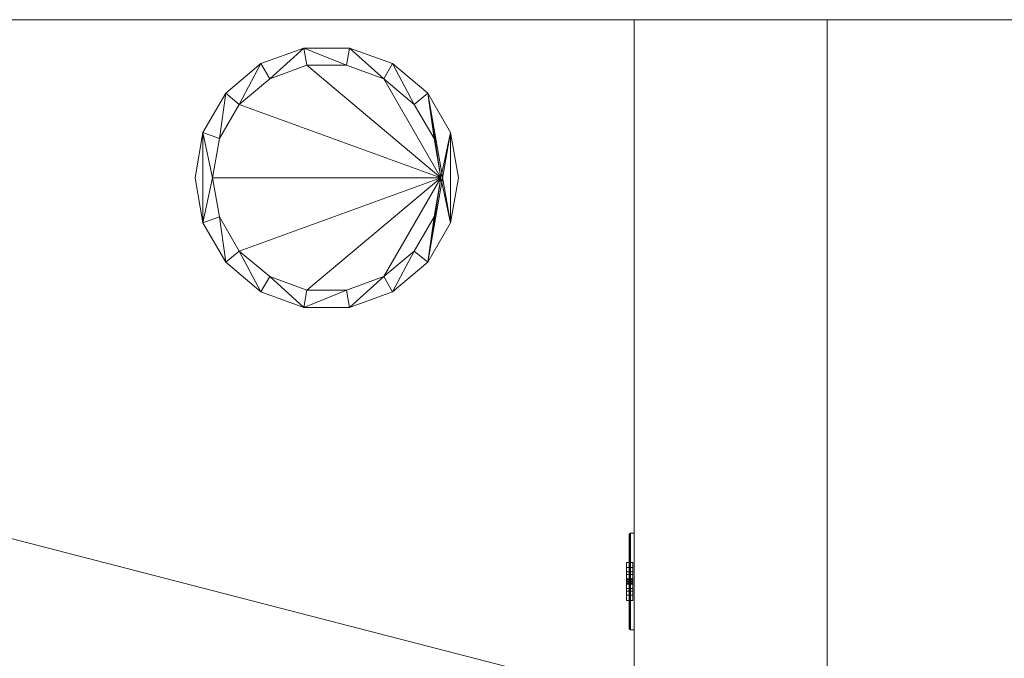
# Model space of a CAD drawing. Header units: inches. Extents: x -263 to 528, y -1 to 602.
# Tile 325 of 656: x -138 to -110, y 561 to 580. Entities that reach past the tile are written whole.
import ezdxf

# ---------------------------------------------------------------- set-up
doc = ezdxf.new("R2010")
doc.units = ezdxf.units.IN
doc.header["$MEASUREMENT"] = 0
for name, color, linetype in [('Twindo - Electrical', 7, 'Continuous'), ('Twindo - Fixtures', 7, 'Continuous'), ('Twindo - Lighting', 7, 'Continuous'), ('Twindo - Slabs', 7, 'Continuous'), ('Twindo - Walls', 7, 'Continuous')]:
    doc.layers.add(name, color=color, linetype=linetype)
doc.layers.add('Twindo - Lighting_Pen_No__10', color=1, linetype='Continuous', lineweight=18)

# ---------------------------------------------------------------- blocks, each defined once
blk = doc.blocks.new('Wall_45F7898D-35E1-4852-95CF-10BC35ABCB8A', base_point=(-121, 387))
at = {"layer": 'Twindo - Walls', "lineweight": 0}
mesh = blk.add_polyface(dxfattribs=at)
corners = [(-115.5, 390), (-115.5, 390, 98), (-115.5, 420, 98), (-115.5, 420), (-115.5, 579.5), (-115.5, 579.5, 101), (-115.5, 387, 101), (-115.5, 387, 95), (-115.5, 382.5, 95), (-115.5, 382.5), (-121, 390), (-121, 390, 98), (-121, 420, 98), (-121, 420), (-121, 579.5), (-121, 579.5, 101), (-121, 387, 101), (-121, 387, 95), (-121, 382.5, 95), (-121, 382.5)]
mesh.append_faces([[corners[k] for k in face] for face in [(1, 0, 10, 11), (2, 1, 11, 12), (3, 2, 12, 13), (3, 13, 14, 4), (14, 15, 5, 4), (16, 6, 5, 15), (7, 6, 16, 17), (8, 7, 17, 18), (8, 18, 19, 9), (10, 0, 9, 19)]], dxfattribs={"color": 254})
mesh.append_faces([[corners[k] for k in face] for face in [(4, 2, 3), (9, 7, 8)]], dxfattribs={"vtx0": -1, "color": 254})
mesh.append_faces([[corners[k] for k in face] for face in [(0, 7, 9), (19, 17, 10), (10, 17, 11), (14, 12, 15)]], dxfattribs={"vtx0": -1, "vtx1": -1, "color": 254})
mesh.append_faces([[corners[k] for k in face] for face in [(1, 5, 6), (1, 6, 7), (12, 16, 15)]], dxfattribs={"vtx0": -1, "vtx2": -1, "color": 254})
mesh.append_faces([[corners[k] for k in face] for face in [(13, 12, 14)]], dxfattribs={"vtx1": -1, "color": 254})
mesh.append_faces([[corners[k] for k in face] for face in [(1, 2, 5), (4, 5, 2), (0, 1, 7), (12, 11, 16), (17, 16, 11)]], dxfattribs={"vtx1": -1, "vtx2": -1, "color": 254})
mesh.append_faces([[corners[k] for k in face] for face in [(19, 18, 17)]], dxfattribs={"vtx2": -1, "color": 254})
blk = doc.blocks.new('Slab_D0BD3B49-249D-4DA8-80D4-D821BCE50D6B', base_point=(-249.5, 387))
at = {"layer": 'Twindo - Slabs', "lineweight": 0}
mesh = blk.add_polyface(dxfattribs=at)
corners = [(-192, 387), (-249.5, 387), (-249.5, 387, -6), (-192, 387, -6), (-89.75, 579.5), (-249.5, 579.5), (-192, 134.5), (-132, 134.5), (-132, 124.5), (10, 124.5), (10, 13.75), (161.5, 13.75), (161.5, 6.5), (252, 6.5), (252, 14), (415.5, 14), (415.5, 322.5), (222.5, 322.5), (222.5, 357.5), (-4, 357.5), (-4, 413), (101.5, 413), (101.5, 553.5), (-89.75, 553.5), (-249.5, 579.5, -6), (-192, 134.5, -6), (-89.75, 579.5, -6), (-89.75, 553.5, -6), (101.5, 553.5, -6), (101.5, 413, -6), (-4, 413, -6), (-4, 357.5, -6), (222.5, 357.5, -6), (222.5, 322.5, -6), (415.5, 322.5, -6), (415.5, 14, -6), (252, 14, -6), (252, 6.5, -6), (161.5, 6.5, -6), (161.5, 13.75, -6), (10, 13.75, -6), (10, 124.5, -6), (-132, 124.5, -6), (-132, 134.5, -6)]
mesh.append_faces([[corners[k] for k in face] for face in [(0, 1, 2, 3), (1, 5, 24, 2), (6, 0, 3, 25), (5, 4, 26, 24), (7, 6, 25, 43), (8, 7, 43, 42), (9, 8, 42, 41), (10, 9, 41, 40), (11, 10, 40, 39), (12, 11, 39, 38), (13, 12, 38, 37), (14, 13, 37, 36), (15, 14, 36, 35), (16, 15, 35, 34), (17, 16, 34, 33), (18, 17, 33, 32), (19, 18, 32, 31), (20, 19, 31, 30), (21, 20, 30, 29), (22, 21, 29, 28), (23, 22, 28, 27), (4, 23, 27, 26)]], dxfattribs={"color": 254})
mesh.append_faces([[corners[k] for k in face] for face in [(22, 20, 21), (16, 14, 15)]], dxfattribs={"vtx0": -1, "color": 254})
mesh.append_faces([[corners[k] for k in face] for face in [(28, 30, 27), (34, 36, 33)]], dxfattribs={"vtx0": -1, "vtx1": -1, "color": 254})
mesh.append_faces([[corners[k] for k in face] for face in [(4, 0, 7), (19, 23, 8), (19, 9, 11), (43, 3, 26), (42, 27, 31), (39, 41, 31)]], dxfattribs={"vtx0": -1, "vtx1": -1, "vtx2": -1, "color": 254})
mesh.append_faces([[corners[k] for k in face] for face in [(23, 7, 8), (19, 8, 9), (17, 11, 12), (17, 12, 13), (17, 13, 14), (3, 24, 26), (43, 26, 27), (39, 31, 32), (39, 32, 33)]], dxfattribs={"vtx0": -1, "vtx2": -1, "color": 254})
mesh.append_faces([[corners[k] for k in face] for face in [(29, 30, 28), (35, 36, 34)]], dxfattribs={"vtx1": -1, "color": 254})
mesh.append_faces([[corners[k] for k in face] for face in [(4, 5, 0), (23, 4, 7), (19, 20, 23), (22, 23, 20), (18, 19, 11), (17, 18, 11), (16, 17, 14), (42, 43, 27), (30, 31, 27), (41, 42, 31), (38, 39, 33), (37, 38, 33), (36, 37, 33)]], dxfattribs={"vtx1": -1, "vtx2": -1, "color": 254})
mesh.append_faces([[corners[k] for k in face] for face in [(5, 1, 0), (0, 6, 7), (9, 10, 11), (3, 2, 24), (43, 25, 3), (39, 40, 41)]], dxfattribs={"vtx2": -1, "color": 254})
blk = doc.blocks.new('Wall_7A7DBA7E-DB18-4CDF-BC1A-17ED82740050', base_point=(-89.75, 579.5))
at = {"layer": 'Twindo - Walls', "lineweight": 0}
mesh = blk.add_polyface(dxfattribs=at)
corners = [(-262.25, 579.5, -6), (-262.25, 601.5, -6), (-69.25, 601.5, -6), (-69.25, 579.5, -6), (-262.25, 579.5, 101), (-262.25, 601.5, 101), (-69.25, 601.5, 101), (-69.25, 579.5, 101)]
mesh.append_faces([[corners[k] for k in face] for face in [(0, 1, 2, 3), (1, 0, 4, 5), (1, 5, 6, 2), (7, 3, 2, 6), (4, 0, 3, 7), (5, 4, 7, 6)]], dxfattribs={"color": 254})
blk = doc.blocks.new('Slab_C16FED3F-F51D-4887-95C2-45D370958F54', base_point=(-255.75, 595))
at = {"layer": 'Twindo - Slabs', "lineweight": 0}
mesh = blk.add_polyface(dxfattribs=at)
corners = [(95.5, 568, 128), (95.5, 570, 128), (-75.75, 570, 128), (-75.75, 595, 128), (-255.75, 595, 128), (-255.75, 379, 128), (-198, 379, 128), (-198, 134.5, 128), (-136, 134.5, 128), (-136, 110.5, 128), (6.5, 110.5, 128), (6.5, 6.5, 128), (315.5, 6.5, 128), (315.5, 8, 128), (378.5, 8, 128), (378.5, 6.5, 128), (523, 6.5, 128), (523, 132.25, 128), (421.5, 132.25, 128), (421.5, 333, 128), (239, 333, 128), (239, 391.501, 128), (240, 391.501, 128), (240, 457, 128), (237, 457, 128), (237, 568, 128), (201, 127.5, 128), (201, 128.125, 128), (244.5, 128.125, 128), (244.5, 127.5, 128), (244.5, 15, 128), (161.5, 15, 128), (161.5, 146.5, 128), (200.935, 146.5, 128), (200.997, 146.5, 128), (200.997, 128.5, 128), (95.5, 568, 101), (95.5, 570, 101), (-75.75, 570, 101), (-75.75, 595, 101), (-255.75, 595, 101), (-255.75, 379, 101), (-198, 379, 101), (-198, 134.5, 101), (-136, 134.5, 101), (-136, 110.5, 101), (6.5, 110.5, 101), (6.5, 6.5, 101), (315.5, 6.5, 101), (315.5, 8, 101), (378.5, 8, 101), (378.5, 6.5, 101), (523, 6.5, 101), (523, 132.25, 101), (421.5, 132.25, 101), (421.5, 333, 101), (239, 333, 101), (239, 391.501, 101), (240, 391.501, 101), (240, 457, 101), (237, 457, 101), (237, 568, 101), (201, 127.5, 120), (201, 128, 120), (201, 128.125, 120), (244.5, 128.125, 120), (244.5, 128, 120), (244.5, 127.5, 120), (244.5, 127.5, 101), (244.5, 15, 101), (161.5, 15, 101), (161.5, 146.5, 101), (200.935, 146.5, 101), (200.997, 146.5, 101), (200.997, 128.5, 114.5), (201, 127.5, 101)]
mesh.append_faces([[corners[k] for k in face] for face in [(36, 37, 1, 0), (37, 38, 2, 1), (38, 39, 3, 2), (39, 40, 4, 3), (40, 41, 5, 4), (41, 42, 6, 5), (42, 43, 7, 6), (43, 44, 8, 7), (44, 45, 9, 8), (45, 46, 10, 9), (46, 47, 11, 10), (47, 48, 12, 11), (48, 49, 13, 12), (49, 50, 14, 13), (50, 51, 15, 14), (51, 52, 16, 15), (52, 53, 17, 16), (53, 54, 18, 17), (54, 55, 19, 18), (55, 56, 20, 19), (56, 57, 21, 20), (57, 58, 22, 21), (58, 59, 23, 22), (59, 60, 24, 23), (60, 61, 25, 24), (61, 36, 0, 25), (28, 27, 64, 65), (69, 70, 31, 30), (70, 71, 32, 31), (33, 32, 71, 72), (33, 72, 73, 34), (34, 73, 74, 35), (62, 67, 66, 63), (65, 64, 63, 66), (67, 62, 75, 68), (72, 74, 73)]], dxfattribs={"color": 254})
mesh.append_faces([[corners[k] for k in face] for face in [(23, 21, 22), (27, 63, 64), (29, 66, 67), (29, 69, 30), (75, 74, 72), (52, 54, 53)]], dxfattribs={"vtx0": -1, "color": 254})
mesh.append_faces([[corners[k] for k in face] for face in [(16, 18, 15), (59, 57, 60)]], dxfattribs={"vtx0": -1, "vtx1": -1, "color": 254})
mesh.append_faces([[corners[k] for k in face] for face in [(3, 6, 8), (31, 0, 11), (0, 32, 34), (24, 34, 27), (20, 24, 27), (28, 30, 12), (20, 28, 13), (75, 26, 74), (44, 42, 39), (47, 36, 70), (75, 60, 56), (49, 68, 56)]], dxfattribs={"vtx0": -1, "vtx1": -1, "vtx2": -1, "color": 254})
mesh.append_faces([[corners[k] for k in face] for face in [(2, 8, 9), (2, 9, 10), (0, 10, 11), (20, 27, 28), (30, 11, 12), (28, 12, 13), (20, 13, 14), (18, 14, 15), (42, 40, 39), (44, 39, 38), (46, 38, 37), (46, 37, 36), (72, 36, 61), (75, 61, 60), (47, 70, 69), (49, 69, 68), (50, 56, 55), (50, 55, 54)]], dxfattribs={"vtx0": -1, "vtx2": -1, "color": 254})
mesh.append_faces([[corners[k] for k in face] for face in [(17, 18, 16), (58, 57, 59)]], dxfattribs={"vtx1": -1, "color": 254})
mesh.append_faces([[corners[k] for k in face] for face in [(3, 4, 6), (2, 3, 8), (1, 2, 10), (0, 1, 10), (31, 32, 0), (25, 0, 34), (24, 25, 34), (20, 21, 24), (23, 24, 21), (30, 31, 11), (19, 20, 14), (18, 19, 14), (45, 44, 38), (46, 45, 38), (47, 46, 36), (71, 70, 36), (72, 71, 36), (75, 72, 61), (57, 56, 60), (68, 75, 56), (48, 47, 69), (49, 48, 69), (50, 49, 56), (51, 50, 54), (52, 51, 54)]], dxfattribs={"vtx1": -1, "vtx2": -1, "color": 254})
mesh.append_faces([[corners[k] for k in face] for face in [(4, 5, 6), (6, 7, 8), (26, 35, 74), (42, 41, 40), (44, 43, 42)]], dxfattribs={"vtx2": -1, "color": 254})
mesh.append_faces([[corners[k] for k in face] for face in [(27, 26, 62, 63), (29, 28, 65, 66), (29, 67, 68, 69)]], dxfattribs={"vtx3": -1, "color": 254})
blk = doc.blocks.new('Object_A8543E90-E163-47F3-B5C1-C2E6EA529628')
at = {"layer": 'Twindo - Electrical', "lineweight": 0}
mesh = blk.add_polyface(dxfattribs=at)
corners = [(-121.138, 564.844, 11.67), (-121.138, 562.156, 11.67), (-121.138, 562.156, 16.326), (-121.138, 564.844, 16.326), (-121.138, 563.106, 12.817), (-121.138, 563.894, 12.817), (-121.138, 564.044, 13.289), (-121.138, 563.894, 13.762), (-121.138, 563.106, 13.762), (-121.138, 562.956, 13.289), (-121.138, 563.894, 15.179), (-121.138, 563.106, 15.179), (-121.138, 562.956, 14.707), (-121.138, 563.106, 14.234), (-121.138, 563.894, 14.234), (-121.138, 564.044, 14.707), (-121.137, 564.852, 11.661), (-121.137, 562.148, 11.661), (-121.137, 562.148, 16.335), (-121.137, 564.852, 16.335), (-121.034, 563.106, 12.817), (-121.034, 563.894, 12.817), (-121.034, 564.044, 13.289), (-121.034, 563.894, 13.762), (-121.034, 563.106, 13.762), (-121.034, 562.956, 13.289), (-121.034, 563.894, 15.179), (-121.034, 563.106, 15.179), (-121.034, 562.956, 14.707), (-121.034, 563.106, 14.234), (-121.034, 563.894, 14.234), (-121.034, 564.044, 14.707), (-121.128, 564.868, 11.646), (-121.128, 562.132, 11.646), (-121.128, 562.132, 16.35), (-121.128, 564.868, 16.35), (-121.112, 564.877, 11.637), (-121.112, 562.123, 11.637), (-121.112, 562.123, 16.359), (-121.112, 564.877, 16.359), (-121.103, 564.878, 11.636), (-121.103, 562.122, 11.636), (-121.103, 562.122, 16.36), (-121.103, 564.878, 16.36), (-121, 564.878, 11.636), (-121, 562.122, 11.636), (-121, 562.122, 16.36), (-121, 564.878, 16.36)]
mesh.append_faces([[corners[k] for k in face] for face in [(1, 0, 16, 17), (2, 1, 17, 18), (3, 2, 18, 19), (0, 3, 19, 16), (4, 20, 21, 5), (5, 21, 22, 6), (6, 22, 23, 7), (7, 23, 24, 8), (8, 24, 25, 9), (9, 25, 20, 4), (11, 10, 26, 27), (12, 11, 27, 28), (13, 12, 28, 29), (14, 13, 29, 30), (15, 14, 30, 31), (10, 15, 31, 26), (17, 16, 32, 33), (18, 17, 33, 34), (19, 18, 34, 35), (16, 19, 35, 32), (33, 32, 36, 37), (34, 33, 37, 38), (35, 34, 38, 39), (32, 35, 39, 36), (37, 36, 40, 41), (38, 37, 41, 42), (39, 38, 42, 43), (36, 39, 43, 40), (41, 40, 44, 45), (42, 41, 45, 46), (43, 42, 46, 47), (40, 43, 47, 44), (46, 45, 44, 47)]], dxfattribs={"color": 7})
mesh.append_faces([[corners[k] for k in face] for face in [(22, 25, 24, 23), (28, 31, 30, 29)]], dxfattribs={"vtx0": -1, "color": 7})
mesh.append_faces([[corners[k] for k in face] for face in [(1, 4, 0), (0, 6, 3)]], dxfattribs={"vtx0": -1, "vtx1": -1, "color": 7})
mesh.append_faces([[corners[k] for k in face] for face in [(2, 13, 8), (7, 14, 3)]], dxfattribs={"vtx0": -1, "vtx1": -1, "vtx2": -1, "color": 7})
mesh.append_faces([[corners[k] for k in face] for face in [(10, 2, 3), (2, 11, 12), (2, 12, 13), (7, 13, 14), (2, 8, 9), (1, 9, 4), (0, 4, 5), (0, 5, 6)]], dxfattribs={"vtx0": -1, "vtx2": -1, "color": 7})
mesh.append_faces([[corners[k] for k in face] for face in [(10, 11, 2), (15, 10, 3), (14, 15, 3), (7, 8, 13), (6, 7, 3), (1, 2, 9)]], dxfattribs={"vtx1": -1, "vtx2": -1, "color": 7})
mesh.append_faces([[corners[k] for k in face] for face in [(22, 21, 20, 25), (28, 27, 26, 31)]], dxfattribs={"vtx3": -1, "color": 7})
mesh = blk.add_polyface(dxfattribs=at)
corners = [(-121.034, 563.106, 12.817), (-121.034, 562.956, 13.289), (-121.217, 562.956, 13.289), (-121.217, 563.106, 12.817), (-121.034, 563.106, 13.762), (-121.217, 563.106, 13.762), (-121.034, 563.894, 13.762), (-121.217, 563.894, 13.762), (-121.034, 564.044, 13.289), (-121.217, 564.044, 13.289), (-121.034, 563.894, 12.817), (-121.217, 563.894, 12.817), (-121.034, 563.697, 13.289), (-121.034, 563.776, 13.289), (-121.217, 563.776, 13.289), (-121.217, 563.697, 13.289), (-121.034, 563.776, 13.526), (-121.217, 563.776, 13.526), (-121.034, 563.697, 13.526), (-121.217, 563.697, 13.526), (-121.034, 563.303, 13.289), (-121.034, 563.303, 13.526), (-121.217, 563.303, 13.526), (-121.217, 563.303, 13.289), (-121.034, 563.224, 13.526), (-121.217, 563.224, 13.526), (-121.034, 563.224, 13.289), (-121.217, 563.224, 13.289), (-121.034, 563.579, 12.896), (-121.034, 563.579, 12.974), (-121.217, 563.579, 12.974), (-121.217, 563.579, 12.896), (-121.034, 563.568, 13.014), (-121.217, 563.568, 13.014), (-121.034, 563.539, 13.043), (-121.217, 563.539, 13.043), (-121.034, 563.5, 13.053), (-121.217, 563.5, 13.053), (-121.034, 563.461, 13.043), (-121.217, 563.461, 13.043), (-121.034, 563.432, 13.014), (-121.217, 563.432, 13.014), (-121.034, 563.421, 12.974), (-121.217, 563.421, 12.974), (-121.034, 563.421, 12.896), (-121.217, 563.421, 12.896)]
mesh.append_faces([[corners[k] for k in face] for face in [(0, 1, 2, 3), (1, 4, 5, 2), (4, 6, 7, 5), (6, 8, 9, 7), (8, 10, 11, 9), (10, 0, 3, 11), (12, 13, 14, 15), (13, 16, 17, 14), (16, 18, 19, 17), (18, 12, 15, 19), (20, 21, 22, 23), (21, 24, 25, 22), (24, 26, 27, 25), (26, 20, 23, 27), (28, 29, 30, 31), (29, 32, 33, 30), (32, 34, 35, 33), (34, 36, 37, 35), (36, 38, 39, 37), (38, 40, 41, 39), (40, 42, 43, 41), (42, 44, 45, 43), (44, 28, 31, 45)]], dxfattribs={"color": 7})
mesh.append_faces([[corners[k] for k in face] for face in [(10, 28, 0), (0, 44, 1), (3, 45, 11), (11, 31, 9)]], dxfattribs={"vtx0": -1, "vtx1": -1, "color": 7})
mesh.append_faces([[corners[k] for k in face] for face in [(24, 18, 4), (8, 1, 36), (17, 22, 7), (2, 9, 37)]], dxfattribs={"vtx0": -1, "vtx1": -1, "vtx2": -1, "color": 7})
mesh.append_faces([[corners[k] for k in face] for face in [(18, 6, 4), (8, 16, 13), (12, 21, 20), (26, 4, 1), (8, 36, 34), (8, 34, 32), (8, 32, 29), (8, 29, 28), (0, 28, 44), (22, 5, 7), (2, 25, 27), (23, 19, 15), (14, 7, 9), (2, 37, 39), (2, 39, 41), (2, 41, 43), (2, 43, 45), (11, 45, 31)]], dxfattribs={"vtx0": -1, "vtx2": -1, "color": 7})
mesh.append_faces([[corners[k] for k in face] for face in [(18, 16, 6), (8, 6, 16), (12, 18, 21), (26, 24, 4), (38, 36, 1), (40, 38, 1), (42, 40, 1), (44, 42, 1), (10, 8, 28), (22, 25, 5), (2, 5, 25), (23, 22, 19), (14, 17, 7), (35, 37, 9), (33, 35, 9), (30, 33, 9), (31, 30, 9), (3, 2, 45)]], dxfattribs={"vtx1": -1, "vtx2": -1, "color": 7})
mesh = blk.add_polyface(dxfattribs=at)
corners = [(-121.034, 563.106, 14.234), (-121.034, 562.956, 14.707), (-121.217, 562.956, 14.707), (-121.217, 563.106, 14.234), (-121.034, 563.106, 15.179), (-121.217, 563.106, 15.179), (-121.034, 563.894, 15.179), (-121.217, 563.894, 15.179), (-121.034, 564.044, 14.707), (-121.217, 564.044, 14.707), (-121.034, 563.894, 14.234), (-121.217, 563.894, 14.234), (-121.034, 563.697, 14.707), (-121.034, 563.776, 14.707), (-121.217, 563.776, 14.707), (-121.217, 563.697, 14.707), (-121.034, 563.776, 14.943), (-121.217, 563.776, 14.943), (-121.034, 563.697, 14.943), (-121.217, 563.697, 14.943), (-121.034, 563.303, 14.707), (-121.034, 563.303, 14.943), (-121.217, 563.303, 14.943), (-121.217, 563.303, 14.707), (-121.034, 563.224, 14.943), (-121.217, 563.224, 14.943), (-121.034, 563.224, 14.707), (-121.217, 563.224, 14.707), (-121.034, 563.579, 14.313), (-121.034, 563.579, 14.392), (-121.217, 563.579, 14.392), (-121.217, 563.579, 14.313), (-121.034, 563.568, 14.431), (-121.217, 563.568, 14.431), (-121.034, 563.539, 14.46), (-121.217, 563.539, 14.46), (-121.034, 563.5, 14.47), (-121.217, 563.5, 14.47), (-121.034, 563.461, 14.46), (-121.217, 563.461, 14.46), (-121.034, 563.432, 14.431), (-121.217, 563.432, 14.431), (-121.034, 563.421, 14.392), (-121.217, 563.421, 14.392), (-121.034, 563.421, 14.313), (-121.217, 563.421, 14.313)]
mesh.append_faces([[corners[k] for k in face] for face in [(0, 1, 2, 3), (1, 4, 5, 2), (4, 6, 7, 5), (6, 8, 9, 7), (8, 10, 11, 9), (10, 0, 3, 11), (12, 13, 14, 15), (13, 16, 17, 14), (16, 18, 19, 17), (18, 12, 15, 19), (20, 21, 22, 23), (21, 24, 25, 22), (24, 26, 27, 25), (26, 20, 23, 27), (28, 29, 30, 31), (29, 32, 33, 30), (32, 34, 35, 33), (34, 36, 37, 35), (36, 38, 39, 37), (38, 40, 41, 39), (40, 42, 43, 41), (42, 44, 45, 43), (44, 28, 31, 45)]], dxfattribs={"color": 7})
mesh.append_faces([[corners[k] for k in face] for face in [(10, 28, 0), (0, 44, 1), (3, 45, 11), (11, 31, 9)]], dxfattribs={"vtx0": -1, "vtx1": -1, "color": 7})
mesh.append_faces([[corners[k] for k in face] for face in [(24, 18, 4), (8, 1, 36), (17, 22, 7), (2, 9, 37)]], dxfattribs={"vtx0": -1, "vtx1": -1, "vtx2": -1, "color": 7})
mesh.append_faces([[corners[k] for k in face] for face in [(18, 6, 4), (8, 16, 13), (12, 21, 20), (26, 4, 1), (8, 36, 34), (8, 34, 32), (8, 32, 29), (8, 29, 28), (0, 28, 44), (22, 5, 7), (2, 25, 27), (23, 19, 15), (14, 7, 9), (2, 37, 39), (2, 39, 41), (2, 41, 43), (2, 43, 45), (11, 45, 31)]], dxfattribs={"vtx0": -1, "vtx2": -1, "color": 7})
mesh.append_faces([[corners[k] for k in face] for face in [(18, 16, 6), (8, 6, 16), (12, 18, 21), (26, 24, 4), (38, 36, 1), (40, 38, 1), (42, 40, 1), (44, 42, 1), (10, 8, 28), (22, 25, 5), (2, 5, 25), (23, 22, 19), (14, 17, 7), (35, 37, 9), (33, 35, 9), (30, 33, 9), (31, 30, 9), (3, 2, 45)]], dxfattribs={"vtx1": -1, "vtx2": -1, "color": 7})
blk = doc.blocks.new('Slab_C344388F-6E50-4F51-87E6-74C99ED75FC3', base_point=(-255.75, 595))
at = {"layer": 'Twindo - Fixtures', "lineweight": 0}
mesh = blk.add_polyface(dxfattribs=at)
corners = [(-255.75, 595, 254), (-255.75, 595, 248), (-255.75, 379, 248), (-255.75, 379, 254), (-75.75, 595, 254), (-75.75, 595, 248), (-75.75, 379, 248), (-218.75, 416, 248), (-112.75, 416, 248), (-112.75, 558, 248), (-218.75, 558, 248), (-75.75, 379, 254), (-112.75, 558, 254), (-112.75, 416, 254), (-218.75, 416, 254), (-218.75, 558, 254)]
mesh.append_faces([[corners[k] for k in face] for face in [(0, 1, 2, 3), (4, 5, 1, 0), (3, 2, 6, 11), (11, 6, 5, 4), (13, 8, 7, 14), (12, 9, 8, 13), (15, 10, 9, 12), (14, 7, 10, 15)]], dxfattribs={"color": 254})
mesh.append_faces([[corners[k] for k in face] for face in [(6, 8, 5), (5, 9, 1), (4, 12, 11), (11, 13, 3)]], dxfattribs={"vtx0": -1, "vtx1": -1, "color": 254})
mesh.append_faces([[corners[k] for k in face] for face in [(10, 2, 1), (2, 7, 8), (5, 8, 9), (14, 0, 3), (0, 15, 12), (11, 12, 13)]], dxfattribs={"vtx0": -1, "vtx2": -1, "color": 254})
mesh.append_faces([[corners[k] for k in face] for face in [(10, 7, 2), (9, 10, 1), (6, 2, 8), (14, 15, 0), (13, 14, 3), (4, 0, 12)]], dxfattribs={"vtx1": -1, "vtx2": -1, "color": 254})
blk = doc.blocks.new('Lamp_56AA3753-BF98-4A13-90E6-D6889C67F977')
at = {"layer": 'Twindo - Lighting', "lineweight": 0}
mesh = blk.add_polyface(dxfattribs=at)
corners = [(-126, 575, 247.5), (-126.226, 576.283, 247.5), (-126.226, 576.283, 248), (-126, 575, 248), (-126.877, 577.41, 247.5), (-126.877, 577.41, 248), (-127.875, 578.248, 247.5), (-127.875, 578.248, 248), (-129.099, 578.693, 247.5), (-129.099, 578.693, 248), (-130.401, 578.693, 247.5), (-130.401, 578.693, 248), (-131.625, 578.248, 247.5), (-131.625, 578.248, 248), (-132.623, 577.41, 247.5), (-132.623, 577.41, 248), (-133.274, 576.283, 247.5), (-133.274, 576.283, 248), (-133.5, 575, 247.5), (-133.5, 575, 248), (-133.274, 573.717, 247.5), (-133.274, 573.717, 248), (-132.623, 572.59, 247.5), (-132.623, 572.59, 248), (-131.625, 571.752, 247.5), (-131.625, 571.752, 248), (-130.401, 571.307, 247.5), (-130.401, 571.307, 248), (-129.099, 571.307, 247.5), (-129.099, 571.307, 248), (-127.875, 571.752, 247.5), (-127.875, 571.752, 248), (-126.877, 572.59, 247.5), (-126.877, 572.59, 248), (-126.226, 573.717, 247.5), (-126.226, 573.717, 248), (-126.5, 575, 247.5), (-126.696, 573.888, 247.5), (-126.696, 573.888, 248), (-126.5, 575, 248), (-127.26, 572.911, 247.5), (-127.26, 572.911, 248), (-128.125, 572.185, 247.5), (-128.125, 572.185, 248), (-129.186, 571.799, 247.5), (-129.186, 571.799, 248), (-130.314, 571.799, 247.5), (-130.314, 571.799, 248), (-131.375, 572.185, 247.5), (-131.375, 572.185, 248), (-132.24, 572.911, 247.5), (-132.24, 572.911, 248), (-132.804, 573.888, 247.5), (-132.804, 573.888, 248), (-133, 575, 247.5), (-133, 575, 248), (-132.804, 576.112, 247.5), (-132.804, 576.112, 248), (-132.24, 577.089, 247.5), (-132.24, 577.089, 248), (-131.375, 577.815, 247.5), (-131.375, 577.815, 248), (-130.314, 578.201, 247.5), (-130.314, 578.201, 248), (-129.186, 578.201, 247.5), (-129.186, 578.201, 248), (-128.125, 577.815, 247.5), (-128.125, 577.815, 248), (-127.26, 577.089, 247.5), (-127.26, 577.089, 248), (-126.696, 576.112, 247.5), (-126.696, 576.112, 248)]
mesh.append_faces([[corners[k] for k in face] for face in [(0, 1, 2, 3), (1, 4, 5, 2), (4, 6, 7, 5), (6, 8, 9, 7), (8, 10, 11, 9), (10, 12, 13, 11), (12, 14, 15, 13), (14, 16, 17, 15), (16, 18, 19, 17), (18, 20, 21, 19), (20, 22, 23, 21), (22, 24, 25, 23), (24, 26, 27, 25), (26, 28, 29, 27), (28, 30, 31, 29), (30, 32, 33, 31), (32, 34, 35, 33), (34, 0, 3, 35), (36, 37, 38, 39), (37, 40, 41, 38), (40, 42, 43, 41), (42, 44, 45, 43), (44, 46, 47, 45), (46, 48, 49, 47), (48, 50, 51, 49), (50, 52, 53, 51), (52, 54, 55, 53), (54, 56, 57, 55), (56, 58, 59, 57), (58, 60, 61, 59), (60, 62, 63, 61), (62, 64, 65, 63), (64, 66, 67, 65), (66, 68, 69, 67), (68, 70, 71, 69), (70, 36, 39, 71)]], dxfattribs={"color": 9})
mesh.append_faces([[corners[k] for k in face] for face in [(20, 16, 54), (34, 36, 4), (17, 21, 55), (2, 39, 33)]], dxfattribs={"vtx0": -1, "vtx1": -1, "vtx2": -1, "color": 9})
mesh.append_faces([[corners[k] for k in face] for face in [(20, 54, 52), (56, 16, 14), (22, 52, 50), (58, 14, 12), (24, 50, 48), (60, 12, 10), (26, 48, 46), (26, 46, 44), (64, 10, 8), (28, 44, 42), (66, 8, 6), (30, 42, 40), (68, 6, 4), (32, 40, 37), (32, 37, 36), (34, 4, 1), (17, 55, 57), (53, 21, 23), (15, 57, 59), (51, 23, 25), (13, 59, 61), (49, 25, 27), (11, 61, 63), (11, 63, 65), (45, 27, 29), (9, 65, 67), (43, 29, 31), (7, 67, 69), (41, 31, 33), (5, 69, 71), (5, 71, 39), (2, 33, 35)]], dxfattribs={"vtx0": -1, "vtx2": -1, "color": 9})
mesh.append_faces([[corners[k] for k in face] for face in [(0, 34, 1), (3, 2, 35)]], dxfattribs={"vtx1": -1, "color": 9})
mesh.append_faces([[corners[k] for k in face] for face in [(56, 54, 16), (22, 20, 52), (58, 56, 14), (24, 22, 50), (60, 58, 12), (26, 24, 48), (62, 60, 10), (64, 62, 10), (28, 26, 44), (66, 64, 8), (30, 28, 42), (68, 66, 6), (32, 30, 40), (70, 68, 4), (36, 70, 4), (34, 32, 36), (53, 55, 21), (15, 17, 57), (51, 53, 23), (13, 15, 59), (49, 51, 25), (11, 13, 61), (47, 49, 27), (45, 47, 27), (9, 11, 65), (43, 45, 29), (7, 9, 67), (41, 43, 31), (5, 7, 69), (38, 41, 33), (39, 38, 33), (2, 5, 39)]], dxfattribs={"vtx1": -1, "vtx2": -1, "color": 9})
mesh.append_faces([[corners[k] for k in face] for face in [(20, 18, 16), (17, 19, 21)]], dxfattribs={"vtx2": -1, "color": 9})
mesh = blk.add_polyface(dxfattribs=at)
corners = [(-126.5, 575, 247.554), (-126.696, 573.888, 247.554), (-127.26, 572.911, 247.554), (-128.125, 572.185, 247.554), (-129.186, 571.799, 247.554), (-130.314, 571.799, 247.554), (-131.375, 572.185, 247.554), (-132.24, 572.911, 247.554), (-132.804, 573.888, 247.554), (-133, 575, 247.554), (-132.804, 576.112, 247.554), (-132.24, 577.089, 247.554), (-131.375, 577.815, 247.554), (-130.314, 578.201, 247.554), (-129.186, 578.201, 247.554), (-128.125, 577.815, 247.554), (-127.26, 577.089, 247.554), (-126.696, 576.112, 247.554)]
mesh.append_faces([[corners[k] for k in face] for face in [(0, 15, 16, 17)]], dxfattribs={"vtx0": -1, "color": 7})
mesh.append_faces([[corners[k] for k in face] for face in [(0, 3, 4, 5), (0, 5, 6, 7), (0, 7, 8, 9), (0, 9, 10, 11), (0, 11, 12, 13), (0, 13, 14, 15)]], dxfattribs={"vtx0": -1, "vtx3": -1, "color": 7})
mesh.append_faces([[corners[k] for k in face] for face in [(0, 1, 2, 3)]], dxfattribs={"vtx3": -1, "color": 7})

msp = doc.modelspace()

# ---------------------------------------------------------------- block references
at = {"layer": 'Twindo - Electrical', "color": 36, "linetype": 'Continuous', "lineweight": 18, "true_color": 0x783c00}
msp.add_blockref('Object_A8543E90-E163-47F3-B5C1-C2E6EA529628', (0, 0), dxfattribs=at)
at = {"layer": 'Twindo - Fixtures', "color": 251, "linetype": 'Continuous', "lineweight": 18, "true_color": 0x4a4a4a}
msp.add_blockref('Slab_C344388F-6E50-4F51-87E6-74C99ED75FC3', (-255.75, 595), dxfattribs=at)
at = {"layer": 'Twindo - Lighting_Pen_No__10', "color": 1, "linetype": 'Continuous', "lineweight": 18}
msp.add_blockref('Lamp_56AA3753-BF98-4A13-90E6-D6889C67F977', (0, 0), dxfattribs=at)
at = {"layer": 'Twindo - Slabs', "color": 251, "linetype": 'Continuous', "lineweight": 18, "true_color": 0x4a4a4a}
for name, p in [('Slab_C16FED3F-F51D-4887-95C2-45D370958F54', (-255.75, 595)), ('Slab_D0BD3B49-249D-4DA8-80D4-D821BCE50D6B', (-249.5, 387))]:
    msp.add_blockref(name, p, dxfattribs=at)
at = {"layer": 'Twindo - Walls', "color": 7, "lineweight": 35}
for name, p in [('Wall_7A7DBA7E-DB18-4CDF-BC1A-17ED82740050', (-89.75, 579.5)), ('Wall_45F7898D-35E1-4852-95CF-10BC35ABCB8A', (-121, 387))]:
    msp.add_blockref(name, p, dxfattribs=at)

doc.saveas('drawing.dxf')
